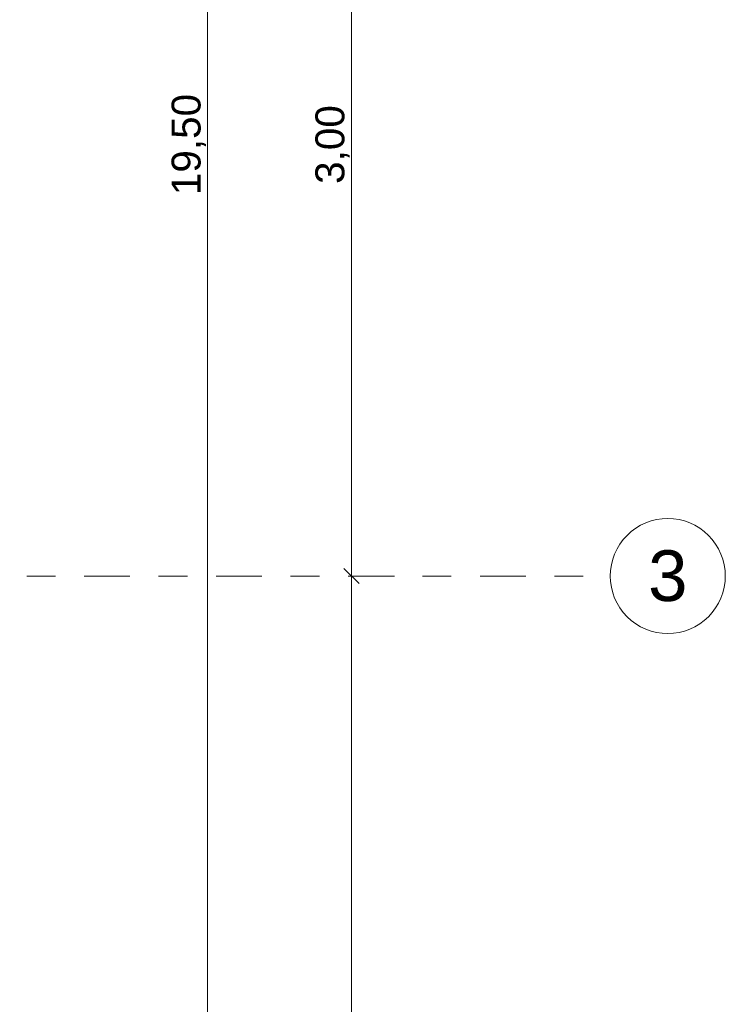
# Model space of a CAD drawing. Header units: metres. Extents: x -180 to 4, y -47 to 4.
# Tile 418 of 422: x 1.77 to 4.23, y -13.19 to -9.76. Entities that reach past the tile are written whole.
import ezdxf

# ---------------------------------------------------------------- set-up
doc = ezdxf.new("R2010")
doc.units = ezdxf.units.M
doc.header["$LTSCALE"] = 0.05
doc.header["$PDMODE"] = 1
doc.header["$PDSIZE"] = -2
doc.linetypes.add('Linienart-53', pattern=[5.291531, 3.175, -1.058062, 0.352704, -0.705764])
doc.layers.get('0').update_dxf_attribs({"lineweight": 25})
doc.layers.add('70 -71 Achsen- 1 Gebäudeachsen', color=7, linetype='Linienart-53', lineweight=18)
doc.layers.add('Keine', color=7, linetype='Continuous', lineweight=9)
doc.layers.add('70 -76 Bemaßung- 2 Allgemein', color=7, linetype='Continuous', lineweight=5, true_color=0x6666cc)
doc.styles.add('Arial', font='arial.ttf')
doc.dimstyles.new('k+k_klein', dxfattribs={"dimtxt": 0.075516, "dimasz": 0.05302, "dimexe": 0.05, "dimexo": 0.15, "dimgap": 0.005, "dimtad": 1, "dimdec": 3, "dimtxsty": 'Arial', "dimblk": 'VW_SLASH-2', "dimblk1": 'VW_SLASH-2', "dimblk2": 'VW_SLASH-2', "dimcen": 0, "dimdle": 0.025, "dimadec": 3, "dimazin": 0, "dimtfac": 0.75, "dimtdec": 3, "dimtix": 1, "dimtmove": 0, "dimatfit": 0, "dimldrblk": 'VW_FILLEDARROW', "dimfxl": 0.1, "dimfxlon": 1, "dimfrac": 2, "dimtolj": 1, "dimarcsym": 0})

# ---------------------------------------------------------------- blocks, each defined once
blk = doc.blocks.new('VW_SLASH-2')
at = {"color": 0, "linetype": 'ByBlock', "lineweight": -2, "transparency": 16777216}
blk.add_line((0.472, 0), (-1, 0), dxfattribs=at)
at = {"color": 0, "lineweight": 5, "transparency": 16777216, "flags": 128}
blk.add_lwpolyline([(0.5, 0.5), (-0.5, -0.5)], dxfattribs=at)
blk = doc.blocks.new('*D2232')
at = {"layer": '70 -76 Bemaßung- 2 Allgemein', "color": 0, "lineweight": -2}
for p, q in [((3.076, -8.697), (2.976, -8.697)), ((2.926, -11.644), (2.926, -8.7501)), ((3.076, -11.697), (2.976, -11.697))]:
    blk.add_line(p, q, dxfattribs=at)
at = {"layer": 'Defpoints', "color": 0}
for p in [(2.926, -8.697), (2.926, -8.697), (2.926, -11.697)]:
    blk.add_point(p, dxfattribs=at)
at = {"layer": '70 -76 Bemaßung- 2 Allgemein', "color": 0, "lineweight": -2, "xscale": 0.05302001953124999, "yscale": 0.05302001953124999, "zscale": 0.05302001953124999}
for p, rotation in [((2.926, -8.697), 90), ((2.926, -11.697), 270)]:
    blk.add_blockref('VW_SLASH-2', p, dxfattribs=dict(at, rotation=rotation))
at = {"layer": '70 -76 Bemaßung- 2 Allgemein', "color": 0, "insert": (2.8605, -10.197), "char_height": 0.10069, "attachment_point": 5, "rotation": 90, "style": 'Arial'}
blk.add_mtext('\\A1;3,00', dxfattribs=at)
blk = doc.blocks.new('VW_FILLEDARROW')
at = {"linetype": 'Continuous', "lineweight": 0, "transparency": 16777216}
blk.add_hatch(color=0, dxfattribs=at).paths.add_polyline_path([(-2.829, 0.758), (0, 0), (-2.829, -0.758)])
at = {"color": 0, "lineweight": 5, "transparency": 16777216, "flags": 128}
blk.add_lwpolyline([(-2.829, 0.758), (0, 0), (-2.829, -0.758)], close=True, dxfattribs=at)
blk = doc.blocks.new('*D2233')
at = {"layer": '70 -76 Bemaßung- 2 Allgemein', "color": 0, "lineweight": -2}
for p, q in [((3.076, -11.697), (2.976, -11.697)), ((2.926, -19.894), (2.926, -11.7501)), ((3.076, -19.947), (2.976, -19.947))]:
    blk.add_line(p, q, dxfattribs=at)
at = {"layer": 'Defpoints', "color": 0}
for p in [(2.926, -11.697), (2.926, -11.697), (2.926, -19.947)]:
    blk.add_point(p, dxfattribs=at)
at = {"layer": '70 -76 Bemaßung- 2 Allgemein', "color": 0, "lineweight": -2, "xscale": 0.05302001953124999, "yscale": 0.05302001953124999, "zscale": 0.05302001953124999}
for p, rotation in [((2.926, -11.697), 90.00000000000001), ((2.926, -19.947), 270)]:
    blk.add_blockref('VW_SLASH-2', p, dxfattribs=dict(at, rotation=rotation))
at = {"layer": '70 -76 Bemaßung- 2 Allgemein', "color": 0, "insert": (2.8605, -15.822), "char_height": 0.10069, "attachment_point": 5, "rotation": 90, "style": 'Arial'}
blk.add_mtext('\\A1;8,25', dxfattribs=at)
blk = doc.blocks.new('*D2275')
at = {"layer": '70 -76 Bemaßung- 2 Allgemein', "color": 0, "lineweight": -2}
for p, q in [((2.326, -0.447), (2.476, -0.447)), ((2.426, -19.894), (2.426, -0.5001)), ((2.326, -19.947), (2.476, -19.947))]:
    blk.add_line(p, q, dxfattribs=at)
at = {"layer": 'Defpoints', "color": 0}
for p in [(-0.421, -0.447), (2.426, -0.447), (-0.421, -19.947)]:
    blk.add_point(p, dxfattribs=at)
at = {"layer": '70 -76 Bemaßung- 2 Allgemein', "color": 0, "lineweight": -2, "xscale": 0.05302001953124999, "yscale": 0.05302001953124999, "zscale": 0.05302001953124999}
for p, rotation in [((2.426, -0.447), 90.00000000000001), ((2.426, -19.947), 270)]:
    blk.add_blockref('VW_SLASH-2', p, dxfattribs=dict(at, rotation=rotation))
at = {"layer": '70 -76 Bemaßung- 2 Allgemein', "color": 0, "insert": (2.3605, -10.197), "char_height": 0.10069, "attachment_point": 5, "rotation": 90, "style": 'Arial'}
blk.add_mtext('\\A1;19,50', dxfattribs=at)
blk = doc.blocks.new('_Achsen (3D)')
at = {"color": 255, "transparency": 33554687}
blk.add_wipeout([(4.226, -11.697), (4.225, -11.7166), (4.2222, -11.7361), (4.2174, -11.7551), (4.2108, -11.7736), (4.2024, -11.7913), (4.1923, -11.8082), (4.1806, -11.8239), (4.1674, -11.8385), (4.1529, -11.8516), (4.1371, -11.8633), (4.1203, -11.8734), (4.1025, -11.8818), (4.0841, -11.8884), (4.065, -11.8932), (4.0456, -11.8961), (4.026, -11.897), (4.0064, -11.8961), (3.987, -11.8932), (3.9679, -11.8884), (3.9495, -11.8818), (3.9317, -11.8734), (3.9149, -11.8633), (3.8991, -11.8516), (3.8846, -11.8385), (3.8714, -11.8239), (3.8597, -11.8082), (3.8496, -11.7913), (3.8412, -11.7736), (3.8346, -11.7551), (3.8298, -11.7361), (3.827, -11.7166), (3.826, -11.697), (3.827, -11.6774), (3.8298, -11.658), (3.8346, -11.639), (3.8412, -11.6205), (3.8496, -11.6028), (3.8597, -11.5859), (3.8714, -11.5702), (3.8846, -11.5556), (3.8991, -11.5424), (3.9149, -11.5307), (3.9317, -11.5207), (3.9495, -11.5123), (3.9679, -11.5057), (3.987, -11.5009), (4.0064, -11.498), (4.026, -11.497), (4.0456, -11.498), (4.065, -11.5009), (4.0841, -11.5057), (4.1025, -11.5123), (4.1203, -11.5207), (4.1371, -11.5307), (4.1529, -11.5424), (4.1674, -11.5556), (4.1806, -11.5702), (4.1923, -11.5859), (4.2024, -11.6028), (4.2108, -11.6205), (4.2174, -11.639), (4.2222, -11.658), (4.225, -11.6774)], dxfattribs=at).dxf.layer = 'Keine'
at = {"layer": '70 -71 Achsen- 1 Gebäudeachsen', "transparency": 33554687}
blk.add_line((-179.668, -11.697), (3.826, -11.697), dxfattribs=at)
at = {"layer": 'Keine', "transparency": 33554687, "flags": 128}
blk.add_lwpolyline([(4.226, -11.697), (4.225, -11.7166), (4.2222, -11.7361), (4.2174, -11.7551), (4.2108, -11.7736), (4.2024, -11.7913), (4.1923, -11.8082), (4.1806, -11.8239), (4.1674, -11.8385), (4.1529, -11.8516), (4.1371, -11.8633), (4.1203, -11.8734), (4.1025, -11.8818), (4.0841, -11.8884), (4.065, -11.8932), (4.0456, -11.8961), (4.026, -11.897), (4.0064, -11.8961), (3.987, -11.8932), (3.9679, -11.8884), (3.9495, -11.8818), (3.9317, -11.8734), (3.9149, -11.8633), (3.8991, -11.8516), (3.8846, -11.8385), (3.8714, -11.8239), (3.8597, -11.8082), (3.8496, -11.7913), (3.8412, -11.7736), (3.8346, -11.7551), (3.8298, -11.7361), (3.827, -11.7166), (3.826, -11.697), (3.827, -11.6774), (3.8298, -11.658), (3.8346, -11.639), (3.8412, -11.6205), (3.8496, -11.6028), (3.8597, -11.5859), (3.8714, -11.5702), (3.8846, -11.5556), (3.8991, -11.5424), (3.9149, -11.5307), (3.9317, -11.5207), (3.9495, -11.5123), (3.9679, -11.5057), (3.987, -11.5009), (4.0064, -11.498), (4.026, -11.497), (4.0456, -11.498), (4.065, -11.5009), (4.0841, -11.5057), (4.1025, -11.5123), (4.1203, -11.5207), (4.1371, -11.5307), (4.1529, -11.5424), (4.1674, -11.5556), (4.1806, -11.5702), (4.1923, -11.5859), (4.2024, -11.6028), (4.2108, -11.6205), (4.2174, -11.639), (4.2222, -11.658), (4.225, -11.6774)], close=True, dxfattribs=at)
at = {"layer": 'Keine', "transparency": 33554687, "insert": (4.026, -11.697), "char_height": 0.1762, "attachment_point": 5, "line_spacing_factor": 0.970891, "style": 'Arial'}
blk.add_mtext('3', dxfattribs=at)
blk = doc.blocks.new('Gruppe-1911')
at = {"layer": '70 -76 Bemaßung- 2 Allgemein'}
for base, p1, p2, text, picture, middle in [((2.92600004, -8.69704198), (2.92600004, -11.69704198), (2.92600004, -8.69704198), '3,00', '*D2232', (2.8605365, -10.19704198)), ((2.92600004, -11.69704198), (2.92600004, -19.94704198), (2.92600004, -11.69704198), '8,25', '*D2233', (2.8605365, -15.82204198))]:
    dim = blk.add_linear_dim(base=base, p1=p1, p2=p2, angle=270, text=text, dimstyle='k+k_klein', override={"dimtxt": 0.100689, "dimgap": 0.005, "dimdec": 8, "dimpost": '<>', "dimtxsty": 'Arial', "dimtmove": 2}, dxfattribs=at)
    dim.commit()
    dim.dimension.update_dxf_attribs({"geometry": picture, "text_midpoint": middle})
blk = doc.blocks.new('Gruppe-1915')
at = {"layer": '70 -76 Bemaßung- 2 Allgemein'}
dim = blk.add_linear_dim(base=(2.42600004, -0.44704198), p1=(-0.42099996, -19.94704198), p2=(-0.42099996, -0.44704198), angle=270, text='19,50', dimstyle='k+k_klein', override={"dimtxt": 0.100689, "dimgap": 0.005, "dimdec": 8, "dimpost": '<>', "dimtxsty": 'Arial', "dimtmove": 2}, dxfattribs=at)
dim.commit()
dim.dimension.update_dxf_attribs({"geometry": '*D2275', "text_midpoint": (2.3605365, -10.19704198)})
blk = doc.blocks.new('_Dach_2D Bemaßung_ Beschriftung (2D)')
at = {"layer": '70 -76 Bemaßung- 2 Allgemein'}
for name in ['Gruppe-1915', 'Gruppe-1911']:
    blk.add_blockref(name, (0, 0), dxfattribs=at)

msp = doc.modelspace()

# ---------------------------------------------------------------- block references
at = {"layer": 'Keine', "color": 1}
msp.add_blockref('_Dach_2D Bemaßung_ Beschriftung (2D)', (0, 0), dxfattribs=at)

# ---------------------------------------------------------------- next in the draw order: block references
msp.add_blockref('_Achsen (3D)', (0, 0), dxfattribs=at)

doc.saveas('drawing.dxf')
